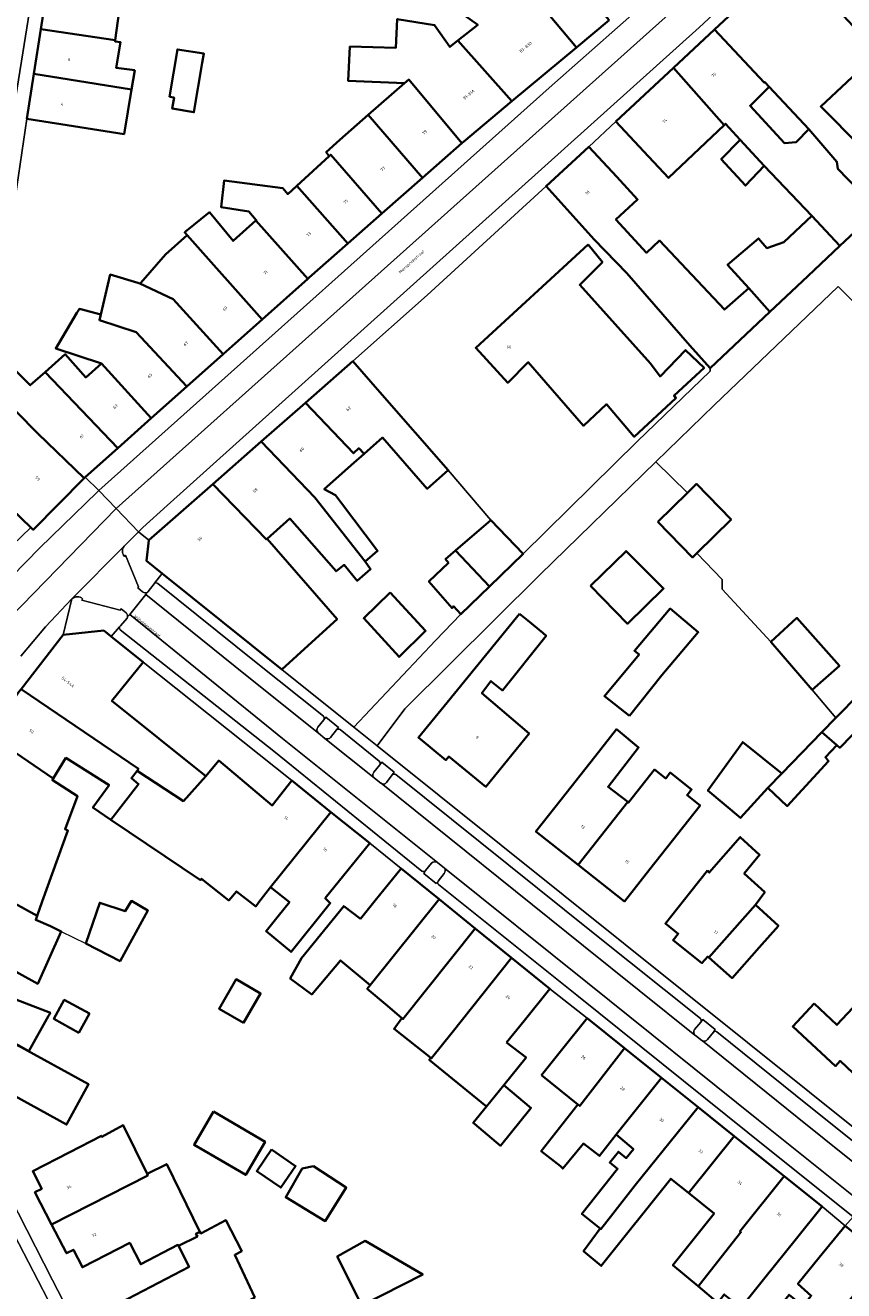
# Model space of a CAD drawing. Header units: metres. Extents: x 197700 to 204338, y 317132 to 325229.
# Tile 849 of 1056: x 202798 to 202898, y 319958 to 320112. Entities that reach past the tile are written whole.
import ezdxf
from ezdxf.enums import TextEntityAlignment as Align

# ---------------------------------------------------------------- set-up
doc = ezdxf.new("R2010")
doc.units = ezdxf.units.M
for name, color, linetype, lineweight in [('B-WE-GR-BEPLANTING_CULTUUR_HEESTERS-GV', 90, 'Continuous', 18), ('B-WE-IE-TERREINAFSCHEIDING_KUNSTMATIG_HEKWERK-G', 20, 'IE-TERREINAFSCHEIDING-KUNSTMATIG', 18), ('B-WE-IE-TERREINAFSCHEIDING_KUNSTMATIG_MUUR-G', 90, 'IE-TERREINAFSCHEIDING-KUNSTMATIG-DICHT', 18), ('B-WE-OG-BEBOUWING-GV', 7, 'Continuous', 35), ('B-WE-OG-BEBOUWING-T18', 10, 'Continuous', 18), ('B-WE-OG-TERREIN_ERF-GV', 7, 'Continuous', 18), ('B-WE-OG-TOPOGRAFIE-T18', 10, 'Continuous', 18), ('B-WE-VH-VERHARDING_ASFALT-GV', 252, 'Continuous', 18), ('B-WE-VH-VERHARDING_GESLOTEN-GV', 252, 'Continuous', 18), ('B-WE-VH-VERHARDING_OPEN-GV', 252, 'Continuous', 18), ('B-WE-VH-VERHARDING_STRAATBAKSTEEN-GV', 252, 'Continuous', 18), ('B-WE-VH-VERHARDING_TEGEL-GV', 252, 'Continuous', 18)]:
    doc.layers.add(name, color=color, linetype=linetype, lineweight=lineweight)
doc.styles.add('NLCS-ISO-M200-T18', font='NLCS-ISO.ttf', dxfattribs={"height": 0.36})
doc.linetypes.add('IE-TERREINAFSCHEIDING-KUNSTMATIG', pattern='A,4,[82,NLCS.SHX,S=0.75,R=90,X=0,Y=0],4,-2', length=10)
doc.linetypes.add('IE-TERREINAFSCHEIDING-KUNSTMATIG-DICHT', pattern='A,8,-1,[82,NLCS.SHX,S=0.75,R=90,X=0,Y=0],-1', length=10)

msp = doc.modelspace()

# ---------------------------------------------------------------- linework, layer by layer
at = {"layer": 'B-WE-GR-BEPLANTING_CULTUUR_HEESTERS-GV'}
for points in [[(202835.696, 320025.412), (202836.418, 320026.324), (202836.661, 320026.628), (202835.121, 320027.886), (202834.868, 320027.569), (202834.144, 320026.666)], [(202834.217, 320025.936), (202835.023, 320025.297)], [(202841.698, 320022.064), (202840.989, 320021.164)], [(202842.541, 320019.912), (202843.232, 320020.828), (202843.455, 320021.164), (202841.937, 320022.398), (202841.698, 320022.064)], [(202841.007, 320020.488), (202841.059, 320020.446), (202841.833, 320019.845), (202841.878, 320019.809)], [(202848.029, 320010.054), (202847.283, 320009.161), (202847.06, 320008.813), (202848.582, 320007.581), (202848.809, 320007.84), (202848.833, 320007.868), (202849.567, 320008.819)], [(202849.578, 320009.45), (202848.723, 320010.132)], [(202881.675, 319988.543), (202882.415, 319989.456), (202882.617, 319989.788), (202881.113, 319991.003), (202880.853, 319990.682), (202880.103, 319989.768)], [(202880.137, 319989.104), (202880.193, 319989.059), (202880.98, 319988.452), (202881.042, 319988.402)]]:
    msp.add_lwpolyline(points, dxfattribs=at)
for points in [[(202834.144, 320026.666, 0.4074444), (202834.217, 320025.936)], [(202835.023, 320025.297, 0.3936897), (202835.696, 320025.412)], [(202840.989, 320021.164, 0.4173522), (202841.007, 320020.488)], [(202841.878, 320019.809, 0.4094178), (202842.541, 320019.912)], [(202848.723, 320010.132, 0.3915243), (202848.029, 320010.054)], [(202849.567, 320008.819, 0.3660094), (202849.578, 320009.45)], [(202880.103, 319989.768, 0.3647448), (202880.137, 319989.104)], [(202881.042, 319988.402, 0.3985679), (202881.675, 319988.543)]]:
    msp.add_lwpolyline(points, format="xyb", dxfattribs=at)
at = {"layer": 'B-WE-IE-TERREINAFSCHEIDING_KUNSTMATIG_HEKWERK-G'}
for points in [[(202879.219, 320055.267), (202875.376, 320059.032)], [(202889.398, 320037.091), (202883.471, 320043.505), (202883.455, 320044.664), (202880.378, 320047.903)]]:
    msp.add_lwpolyline(points, dxfattribs=at)
at = {"layer": 'B-WE-IE-TERREINAFSCHEIDING_KUNSTMATIG_MUUR-G'}
for points in [[(202894.417, 320031.23), (202897.314, 320027.795)], [(202802.86, 320001.736), (202805.865, 320000.272)]]:
    msp.add_lwpolyline(points, dxfattribs=at)
at = {"layer": 'B-WE-OG-BEBOUWING-GV'}
for points in [[(202889.199, 320104.77), (202894.02, 320099.61), (202897.444, 320095.639), (202897.574, 320094.765), (202902.403, 320089.766), (202905.244, 320092.561), (202895.472, 320102.389), (202902.461, 320108.949), (202895.166, 320116.759), (202891.753, 320120.413), (202882.506, 320111.778), (202888.569, 320105.299), (202888.641, 320105.367)], [(202801.487, 320118.91), (202800.369, 320111.815), (202809.438, 320110.485), (202810.418, 320117.58)], [(202869.663, 320112.911), (202863.764, 320119.782), (202863.481, 320119.547), (202861.243, 320119.822), (202858.804, 320117.8), (202857.632, 320116.814), (202858.303, 320116.017), (202859.503, 320116.965), (202865.678, 320109.583)], [(202857.815, 320103.014), (202865.678, 320109.583), (202859.503, 320116.965), (202858.303, 320116.017), (202857.341, 320115.257), (202852.271, 320118.449), (202850.328, 320114.718), (202853.658, 320112.344), (202851.223, 320110.419)], [(202844.729, 320105.242), (202845.238, 320105.668), (202851.694, 320097.89), (202851.901, 320098.073), (202857.815, 320103.014), (202851.223, 320110.419), (202850.252, 320109.651), (202848.391, 320112.306), (202843.842, 320113.043), (202843.648, 320109.529), (202838.054, 320109.692), (202837.839, 320105.534)], [(202811.83, 320106.795), (202809.568, 320107.096), (202810.071, 320110.237), (202809.416, 320110.329), (202809.438, 320110.485), (202800.369, 320111.815), (202799.511, 320106.374), (202811.438, 320104.45)], [(202900.86, 320088.247), (202901.51, 320088.887), (202902.403, 320089.766), (202897.574, 320094.765), (202897.444, 320095.639), (202894.02, 320099.61), (202892.469, 320098.026), (202891.043, 320097.923), (202886.858, 320102.479), (202889.199, 320104.77), (202888.641, 320105.367), (202888.569, 320105.299), (202882.506, 320111.778), (202877.524, 320107.112), (202883.692, 320100.098), (202883.882, 320100.278), (202885.651, 320098.314), (202888.56, 320095.139), (202894.392, 320089.052), (202897.813, 320085.378)], [(202816.043, 320103.575), (202816.626, 320103.476), (202816.4, 320102.136), (202819.043, 320101.69), (202820.056, 320107.697), (202820.249, 320108.841), (202817.016, 320109.348)], [(202877.524, 320107.112), (202870.498, 320100.534), (202873.915, 320096.884), (202876.921, 320093.673), (202883.692, 320100.098)], [(202799.511, 320106.374), (202798.647, 320100.896), (202803.586, 320100.117), (202810.53, 320099.022), (202811.438, 320104.45)], [(202851.694, 320097.89), (202845.238, 320105.668), (202844.729, 320105.242), (202840.307, 320101.347), (202846.926, 320093.694)], [(202835.535, 320096.337), (202835.717, 320096.504), (202841.974, 320089.336), (202846.926, 320093.694), (202840.307, 320101.347), (202836.848, 320098.3), (202835.18, 320096.831)], [(202871.824, 320082.055), (202879.509, 320073.212), (202881.977, 320070.47), (202889.271, 320077.336), (202886.693, 320080.201), (202883.743, 320077.612), (202875.834, 320086.015), (202874.229, 320084.539), (202870.501, 320088.594), (202873.145, 320091.025), (202870.596, 320093.797), (202867.212, 320097.478), (202861.993, 320092.68), (202867.857, 320086.163)], [(202888.56, 320095.139), (202885.651, 320098.314), (202883.355, 320095.964), (202886.322, 320092.734)], [(202831.586, 320092.715), (202837.812, 320085.673), (202841.974, 320089.336), (202835.717, 320096.504), (202835.535, 320096.337)], [(202831.586, 320092.715), (202830.483, 320091.703), (202829.881, 320092.425), (202822.709, 320093.354), (202822.348, 320090.115), (202825.73, 320089.578), (202826.641, 320088.533), (202826.572, 320088.471), (202832.917, 320081.362), (202833.083, 320081.51), (202837.812, 320085.673)], [(202832.917, 320081.362), (202826.572, 320088.471), (202823.815, 320085.991), (202820.931, 320089.489), (202817.988, 320087.073), (202817.922, 320086.998), (202818.207, 320086.678), (202827.345, 320076.392)], [(202894.392, 320089.052), (202890.988, 320085.834), (202888.923, 320085.11), (202887.891, 320086.291), (202884.115, 320083.066), (202886.693, 320080.201), (202889.271, 320077.336), (202893.887, 320081.682), (202897.813, 320085.378)], [(202822.597, 320072.156), (202827.345, 320076.392), (202818.207, 320086.678), (202815.581, 320084.345), (202812.544, 320080.882), (202812.444, 320080.794), (202816.512, 320078.89)], [(202867.116, 320085.534), (202853.404, 320072.928), (202857.31, 320068.68), (202859.8, 320071.172), (202866.565, 320063.432), (202869.332, 320066.06), (202872.729, 320062.1), (202877.814, 320066.803), (202877.588, 320067.107), (202881.247, 320070.486), (202878.985, 320072.669), (202875.885, 320069.457), (202874.734, 320071.043), (202866.098, 320080.611), (202868.864, 320083.402)], [(202822.597, 320072.156), (202816.512, 320078.89), (202812.444, 320080.794), (202812.21, 320080.863), (202808.826, 320081.869), (202807.687, 320077.026), (202807.518, 320076.308), (202812.011, 320074.84), (202818.178, 320068.213)], [(202813.843, 320064.346), (202818.178, 320068.213), (202812.011, 320074.84), (202807.518, 320076.308), (202807.687, 320077.026), (202805.07, 320077.689), (202804.779, 320077.203), (202802.188, 320072.865), (202807.765, 320071.043)], [(202813.843, 320064.346), (202807.765, 320071.043), (202805.853, 320069.333), (202803.343, 320072.159), (202800.897, 320069.988), (202809.743, 320060.688)], [(202839.791, 320060.001), (202842.032, 320061.989), (202847.485, 320055.746), (202850.063, 320058.016), (202841.716, 320067.541), (202838.421, 320071.301), (202832.654, 320066.249), (202838.51, 320060.083), (202839.148, 320060.68)], [(202805.67, 320057.055), (202805.785, 320057.157), (202809.743, 320060.688), (202800.897, 320069.988), (202799.071, 320068.366), (202797.343, 320070.092), (202794.75, 320067.758), (202800.011, 320062.483)], [(202792.134, 320063.273), (202793.693, 320061.74), (202790.926, 320058.926), (202799.142, 320051.032), (202799.447, 320050.739), (202805.67, 320057.055), (202800.011, 320062.483), (202794.75, 320067.758), (202793.725, 320068.836), (202793.069, 320066.543)], [(202827.233, 320061.499), (202833.786, 320054.675), (202839.927, 320046.886), (202841.429, 320048.157), (202837.024, 320053.987), (202836.285, 320054.965), (202834.931, 320055.69), (202838.544, 320058.895), (202839.791, 320060.001), (202839.148, 320060.68), (202838.51, 320060.083), (202832.654, 320066.249)], [(202821.327, 320056.324), (202827.897, 320049.572), (202827.99, 320049.656), (202830.715, 320052.106), (202836.381, 320045.68), (202837.365, 320046.459), (202838.95, 320044.531), (202840.592, 320045.95), (202839.927, 320046.886), (202833.786, 320054.675), (202827.233, 320061.499)], [(202821.327, 320056.324), (202813.522, 320049.486), (202813.237, 320046.962), (202815.165, 320045.415), (202829.777, 320033.69), (202833.431, 320037.031), (202836.503, 320039.84), (202827.99, 320049.656), (202827.897, 320049.572)], [(202875.592, 320051.698), (202879.843, 320047.377), (202880.378, 320047.903), (202884.537, 320051.996), (202880.31, 320056.341), (202879.219, 320055.267)], [(202855.247, 320051.935), (202850.937, 320048.216), (202855.08, 320043.835), (202859.174, 320047.806)], [(202850.937, 320048.216), (202849.731, 320047.175), (202850.077, 320046.708), (202847.699, 320044.446), (202850.527, 320041.186), (202850.71, 320041.409), (202851.58, 320040.44), (202855.08, 320043.835)], [(202867.399, 320043.89), (202871.927, 320039.278), (202876.322, 320043.593), (202871.74, 320048.152)], [(202842.988, 320043.102), (202839.751, 320039.939), (202844.062, 320035.241), (202847.299, 320038.404)], [(202858.761, 320040.498), (202849.564, 320029.24), (202846.412, 320025.381), (202849.751, 320022.654), (202850.109, 320023.07), (202854.656, 320019.395), (202857.8, 320023.283), (202859.901, 320025.881), (202854.153, 320030.816), (202855.25, 320032.286), (202856.658, 320031.15), (202861.985, 320037.807), (202861.568, 320038.179), (202859.76, 320039.687)], [(202872.161, 320028.028), (202876.107, 320033.019), (202880.537, 320038.241), (202877.128, 320041.133), (202872.764, 320035.99), (202873.323, 320035.532), (202869.106, 320030.443)], [(202889.398, 320037.091), (202894.417, 320031.23), (202897.758, 320034.146), (202892.572, 320039.983)], [(202803.087, 320037.912), (202797.953, 320031.316), (202812.276, 320021.586), (202812.117, 320021.351), (202817.749, 320017.652), (202820.48, 320020.677), (202809.033, 320029.867), (202812.837, 320034.572), (202808.947, 320037.716), (202808.044, 320038.446)], [(202794.116, 320025.705), (202801.861, 320020.405), (202803.438, 320022.918), (202808.688, 320019.597), (202806.719, 320016.845), (202808.902, 320015.375), (202812.292, 320019.713), (202811.416, 320020.454), (202812.117, 320021.351), (202812.276, 320021.586), (202797.953, 320031.316), (202797.681, 320030.966)], [(202897.449, 320024.453), (202897.797, 320024.145), (202902.223, 320028.684), (202900.221, 320030.726), (202897.314, 320027.795), (202895.63, 320026.066)], [(202867.936, 320023.057), (202863.833, 320017.852), (202860.737, 320013.925), (202865.886, 320009.865), (202871.948, 320017.546), (202869.551, 320019.399), (202873.258, 320024.17), (202870.77, 320026.269), (202870.584, 320026.416)], [(202801.861, 320020.405), (202794.116, 320025.705), (202793.798, 320025.236), (202788.381, 320010.986), (202796.271, 320007.929), (202795.634, 320005.999), (202799.93, 320003.641), (202800.547, 320005.403), (202803.679, 320014.04), (202803.32, 320014.204), (202804.824, 320018.243), (202801.752, 320020.231)], [(202890.717, 320021.024), (202885.97, 320024.842), (202881.713, 320018.934), (202885.683, 320015.597), (202889.024, 320019.273)], [(202889.024, 320019.273), (202891.389, 320017.04), (202896.432, 320022.525), (202896.042, 320022.989), (202897.449, 320024.453), (202895.63, 320026.066), (202890.717, 320021.024)], [(202835.749, 320016.306), (202830.99, 320020.151), (202828.597, 320017.114), (202822.072, 320022.578), (202820.48, 320020.677), (202817.749, 320017.652), (202812.117, 320021.351), (202811.416, 320020.454), (202812.292, 320019.713), (202808.902, 320015.375), (202819.841, 320008.006), (202819.971, 320008.177), (202823.288, 320005.529), (202824.249, 320006.632), (202826.572, 320004.783), (202826.953, 320005.313), (202828.388, 320007.156)], [(202865.886, 320009.865), (202871.536, 320005.411), (202874.632, 320009.337), (202880.762, 320017.111), (202879.171, 320018.365), (202879.729, 320019.072), (202877.131, 320021.12), (202876.574, 320020.413), (202875.218, 320021.482), (202872.052, 320017.466), (202871.948, 320017.546)], [(202837.329, 320008.601), (202840.472, 320012.49), (202835.749, 320016.306), (202828.388, 320007.156), (202830.679, 320005.313), (202829.312, 320003.618), (202827.839, 320001.792), (202830.896, 319999.24), (202835.664, 320005.202), (202835.055, 320005.788)], [(202881.68, 320009.163), (202879.651, 320006.627), (202876.527, 320002.723), (202878.097, 320001.467), (202877.472, 320000.686), (202880.987, 319997.874), (202881.706, 319998.675), (202881.835, 319998.561), (202887.511, 320004.967), (202888.655, 320006.527), (202886.153, 320008.808), (202888.028, 320011.07), (202885.668, 320013.241), (202881.88, 320008.918)], [(202801.559, 320002.37), (202799.755, 320003.14), (202799.93, 320003.641), (202795.634, 320005.999), (202796.271, 320007.929), (202788.381, 320010.986), (202785.616, 320003.713), (202794.022, 320001.114), (202793.369, 319999.142), (202794.413, 319998.608), (202794.88, 319999.837), (202796.355, 319999.098), (202795.833, 319997.664), (202799.999, 319995.353), (202802.86, 320001.736)], [(202839.362, 320003.284), (202837.313, 320004.836), (202832.168, 319998.484), (202830.786, 319996.007), (202833.402, 319994.05), (202836.904, 319998.196), (202840.538, 319995.189), (202848.933, 320005.663), (202844.302, 320009.403), (202841.161, 320005.513)], [(202805.865, 320000.272), (202810.043, 319998.115), (202813.43, 320004.277), (202811.406, 320005.472), (202810.64, 320004.198), (202807.559, 320005.247)], [(202840.538, 319995.189), (202840.184, 319994.747), (202842.649, 319992.645), (202844.39, 319991.159), (202844.519, 319991.049), (202853.348, 320002.096), (202848.933, 320005.663)], [(202881.835, 319998.561), (202884.665, 319996.053), (202887.981, 319999.795), (202890.317, 320002.431), (202887.511, 320004.967)], [(202801.532, 319991.812), (202793.066, 319995.062), (202794.413, 319998.608), (202793.369, 319999.142), (202794.022, 320001.114), (202785.616, 320003.713), (202782.758, 319996.192), (202798.922, 319987.147), (202801.321, 319991.436)], [(202844.39, 319991.159), (202843.453, 319989.852), (202847.934, 319986.326), (202848.015, 319986.262), (202850.535, 319989.407), (202857.784, 319998.513), (202853.348, 320002.096), (202844.519, 319991.049)], [(202857.176, 319988.209), (202859.311, 319990.853), (202862.452, 319994.743), (202857.784, 319998.513), (202850.535, 319989.407), (202848.015, 319986.262), (202847.934, 319986.326), (202847.74, 319986.086), (202854.738, 319980.383), (202856.826, 319982.975), (202859.541, 319986.345)], [(202825.083, 319990.577), (202827.166, 319994.183), (202824.186, 319995.905), (202822.103, 319992.298)], [(202805.012, 319989.387), (202806.289, 319991.709), (202803.235, 319993.39), (202801.958, 319991.068)], [(202894.659, 319992.938), (202892.067, 319990.159), (202897.259, 319985.318), (202897.845, 319985.937), (202904.119, 319980.025), (202906.064, 319982.059), (202907.171, 319982.251), (202908.34, 319983.48), (202908.425, 319984.527), (202908.713, 319984.828), (202900.051, 319993.109), (202897.457, 319990.328)], [(202861.421, 319984.208), (202865.875, 319980.63), (202866.097, 319980.451), (202871.538, 319987.506), (202866.995, 319991.151), (202863.865, 319987.252)], [(202797.423, 319987.886), (202794.741, 319982.98), (202803.514, 319978.184), (202806.196, 319983.09)], [(202871.538, 319987.506), (202866.097, 319980.451), (202865.875, 319980.63), (202861.393, 319974.927), (202863.727, 319973.092), (202863.814, 319973.024), (202864.017, 319972.812), (202866.541, 319975.853), (202868.501, 319974.352), (202870.516, 319976.964), (202876.043, 319983.89)], [(202860.132, 319980.159), (202860.148, 319980.179), (202856.826, 319982.975), (202854.738, 319980.383), (202853.097, 319978.37), (202853.243, 319978.248), (202856.435, 319975.59)], [(202876.043, 319983.89), (202870.516, 319976.964), (202872.625, 319975.171), (202871.769, 319974.094), (202870.817, 319974.87), (202869.743, 319973.553), (202870.713, 319972.763), (202866.35, 319967.269), (202868.574, 319965.497), (202868.675, 319965.417), (202870.117, 319967.289), (202872.833, 319970.788), (202880.529, 319980.29)], [(202880.529, 319980.29), (202872.833, 319970.788), (202870.117, 319967.289), (202868.675, 319965.417), (202868.574, 319965.497), (202866.551, 319962.717), (202868.705, 319960.936), (202877.184, 319971.569), (202879.361, 319969.833), (202879.481, 319969.988), (202884.918, 319976.767)], [(202821.424, 319979.754), (202819.061, 319975.7), (202825.361, 319972.027), (202827.724, 319976.081)], [(202801.671, 319966.003), (202813.417, 319971.967), (202813.317, 319972.172), (202810.425, 319978.095), (202807.825, 319976.673), (202807.764, 319976.813), (202803.828, 319974.775), (202799.388, 319972.476), (202800.487, 319970.354), (202799.641, 319969.915)], [(202880.518, 319958.454), (202880.634, 319958.602), (202885.74, 319965.031), (202885.623, 319965.124), (202891.001, 319971.885), (202884.918, 319976.767), (202879.481, 319969.988), (202879.361, 319969.833), (202882.478, 319967.348), (202877.455, 319961.013)], [(202828.5, 319975.139), (202826.692, 319972.497), (202829.636, 319970.482), (202831.445, 319973.123)], [(202801.671, 319966.003), (202803.502, 319962.474), (202804.341, 319962.91), (202805.45, 319960.767), (202811.205, 319963.747), (202812.552, 319961.145), (202817.081, 319963.489), (202817.139, 319963.376), (202819.458, 319964.514), (202819.29, 319964.854), (202819.765, 319965.106), (202815.734, 319973.365), (202813.317, 319972.172), (202813.417, 319971.967)], [(202833.613, 319973.097), (202832.245, 319972.827), (202830.244, 319969.301), (202835.055, 319966.405), (202837.617, 319970.485)], [(202888.66, 319959.472), (202892.507, 319964.266), (202895.636, 319968.165), (202891.001, 319971.885), (202885.623, 319965.124), (202885.74, 319965.031), (202880.634, 319958.602), (202880.518, 319958.454), (202882.934, 319956.436), (202883.721, 319957.448), (202885.714, 319955.801)], [(202826.485, 319957.09), (202824.021, 319962.275), (202824.863, 319962.733), (202822.935, 319966.501), (202819.866, 319964.9), (202819.765, 319965.106), (202819.29, 319964.854), (202819.458, 319964.514), (202817.139, 319963.376), (202818.455, 319960.834), (202808.176, 319955.461), (202808.451, 319954.979), (202809.059, 319955.326), (202811.75, 319950.075), (202811.133, 319949.744), (202811.393, 319949.258), (202815.831, 319951.561)], [(202895.301, 319961.95), (202892.7, 319958.754), (202894.319, 319957.297), (202893.304, 319956.05), (202891.625, 319957.417), (202887.826, 319952.747), (202892.578, 319948.872), (202903.235, 319961.94), (202898.457, 319965.828)], [(202836.505, 319962.09), (202839.525, 319956.12), (202846.94, 319959.871), (202839.912, 319963.976)]]:
    msp.add_lwpolyline(points, close=True, dxfattribs=at)
at = {"layer": 'B-WE-OG-TERREIN_ERF-GV'}
for points in [[(202895.166, 320116.759), (202902.461, 320108.949), (202895.472, 320102.389), (202905.244, 320092.561), (202905.485, 320092.803), (202905.675, 320092.523), (202909.676, 320096.455), (202909.905, 320096.222), (202922.502, 320108.448), (202926.054, 320111.967), (202932.67, 320119.119)], [(202810.418, 320117.58), (202809.438, 320110.485), (202809.416, 320110.329), (202810.071, 320110.237), (202809.568, 320107.096), (202811.83, 320106.795), (202811.438, 320104.45), (202810.53, 320099.022), (202803.586, 320100.117), (202798.647, 320100.896), (202797.039, 320089.834)], [(202797.343, 320070.092), (202799.071, 320068.366), (202800.897, 320069.988), (202803.343, 320072.159), (202805.853, 320069.333), (202807.765, 320071.043), (202802.188, 320072.865), (202804.779, 320077.203), (202805.07, 320077.689), (202807.687, 320077.026), (202808.826, 320081.869), (202812.21, 320080.863), (202812.444, 320080.794), (202812.544, 320080.882), (202815.581, 320084.345), (202818.207, 320086.678), (202817.922, 320086.998), (202817.988, 320087.073), (202820.931, 320089.489), (202823.815, 320085.991), (202826.572, 320088.471), (202826.641, 320088.533), (202825.73, 320089.578), (202822.348, 320090.115), (202822.709, 320093.354), (202829.881, 320092.425), (202830.483, 320091.703), (202831.586, 320092.715), (202835.535, 320096.337), (202835.18, 320096.831), (202836.848, 320098.3), (202840.307, 320101.347), (202844.729, 320105.242), (202837.839, 320105.534), (202838.054, 320109.692), (202843.648, 320109.529), (202843.842, 320113.043)], [(202848.391, 320112.306), (202850.252, 320109.651), (202851.223, 320110.419), (202853.658, 320112.344)], [(202901.395, 320076.64), (202897.595, 320080.434), (202882.482, 320065.951), (202875.376, 320059.032), (202879.219, 320055.267), (202880.31, 320056.341), (202884.537, 320051.996), (202880.378, 320047.903), (202883.455, 320044.664), (202883.471, 320043.505), (202889.398, 320037.091), (202892.572, 320039.983), (202897.758, 320034.146), (202894.417, 320031.23), (202897.314, 320027.795), (202900.221, 320030.726)], [(202902.223, 320028.684), (202897.797, 320024.145), (202897.449, 320024.453), (202896.042, 320022.989), (202896.432, 320022.525), (202891.389, 320017.04), (202889.024, 320019.273), (202885.683, 320015.597), (202881.713, 320018.934), (202885.97, 320024.842), (202890.717, 320021.024), (202895.63, 320026.066), (202897.314, 320027.795), (202894.417, 320031.23), (202889.398, 320037.091), (202883.471, 320043.505), (202883.455, 320044.664), (202880.378, 320047.903), (202879.843, 320047.377), (202875.592, 320051.698), (202879.219, 320055.267), (202875.376, 320059.032), (202861.246, 320045.273), (202844.753, 320028.917), (202841.398, 320024.373), (202901.657, 319976.064)], [(202882.934, 319956.436), (202880.518, 319958.454), (202877.455, 319961.013), (202882.478, 319967.348), (202879.361, 319969.833), (202877.184, 319971.569), (202868.705, 319960.936), (202866.551, 319962.717), (202868.574, 319965.497), (202866.35, 319967.269), (202870.713, 319972.763), (202869.743, 319973.553), (202870.817, 319974.87), (202871.769, 319974.094), (202872.625, 319975.171), (202870.516, 319976.964), (202868.501, 319974.352), (202866.541, 319975.853), (202864.017, 319972.812), (202863.814, 319973.024), (202863.727, 319973.092), (202861.393, 319974.927), (202865.875, 319980.63), (202861.421, 319984.208), (202863.865, 319987.252), (202866.995, 319991.151), (202862.452, 319994.743), (202859.311, 319990.853), (202857.176, 319988.209), (202859.541, 319986.345), (202856.826, 319982.975), (202860.148, 319980.179), (202860.132, 319980.159), (202856.435, 319975.59), (202853.243, 319978.248), (202853.097, 319978.37), (202854.738, 319980.383), (202847.74, 319986.086), (202847.934, 319986.326), (202843.453, 319989.852), (202844.39, 319991.159), (202842.649, 319992.645), (202840.184, 319994.747), (202840.538, 319995.189), (202836.904, 319998.196), (202833.402, 319994.05), (202830.786, 319996.007), (202832.168, 319998.484), (202837.313, 320004.836), (202839.362, 320003.284), (202841.161, 320005.513), (202844.302, 320009.403), (202840.472, 320012.49), (202837.329, 320008.601), (202835.055, 320005.788), (202835.664, 320005.202), (202830.896, 319999.24), (202827.839, 320001.792), (202829.312, 320003.618), (202830.679, 320005.313), (202828.388, 320007.156), (202826.953, 320005.313), (202826.572, 320004.783), (202824.249, 320006.632), (202823.288, 320005.529), (202819.971, 320008.177), (202819.841, 320008.006), (202808.902, 320015.375), (202806.719, 320016.845), (202808.688, 320019.597), (202803.438, 320022.918), (202801.861, 320020.405), (202801.752, 320020.231), (202804.824, 320018.243), (202803.32, 320014.204), (202803.679, 320014.04), (202800.547, 320005.403), (202799.93, 320003.641), (202799.755, 320003.14), (202801.559, 320002.37), (202802.86, 320001.736), (202799.999, 319995.353), (202795.833, 319997.664)], [(202793.066, 319995.062), (202801.532, 319991.812), (202801.321, 319991.436), (202798.922, 319987.147), (202782.758, 319996.192)], [(202904.119, 319980.025), (202897.845, 319985.937), (202897.259, 319985.318), (202892.067, 319990.159), (202894.659, 319992.938), (202897.457, 319990.328), (202900.051, 319993.109)], [(202808.176, 319955.461), (202818.455, 319960.834), (202817.139, 319963.376), (202817.081, 319963.489), (202812.552, 319961.145), (202811.205, 319963.747), (202805.45, 319960.767), (202804.341, 319962.91), (202803.502, 319962.474), (202801.671, 319966.003), (202799.641, 319969.915), (202800.487, 319970.354), (202799.388, 319972.476), (202803.828, 319974.775), (202807.764, 319976.813), (202807.825, 319976.673), (202810.425, 319978.095), (202813.317, 319972.172), (202815.734, 319973.365), (202819.765, 319965.106), (202819.866, 319964.9), (202822.935, 319966.501), (202824.863, 319962.733), (202824.021, 319962.275), (202826.485, 319957.09)], [(202794.422, 319973.541), (202801.804, 319959.205), (202835.045, 319894.737), (202838.81, 319887.436), (202844.035, 319890.467), (202841.481, 319895.315)], [(202894.319, 319957.297), (202892.7, 319958.754), (202895.301, 319961.95), (202898.457, 319965.828), (202895.636, 319968.165), (202892.507, 319964.266), (202888.66, 319959.472), (202885.714, 319955.801)]]:
    msp.add_lwpolyline(points, dxfattribs=at)
for points in [[(202816.626, 320103.476), (202816.043, 320103.575), (202817.016, 320109.348), (202820.249, 320108.841), (202820.056, 320107.697), (202819.043, 320101.69), (202816.4, 320102.136)], [(202889.199, 320104.77), (202886.858, 320102.479), (202891.043, 320097.923), (202892.469, 320098.026), (202894.02, 320099.61)], [(202884.115, 320083.066), (202887.891, 320086.291), (202888.923, 320085.11), (202890.988, 320085.834), (202894.392, 320089.052), (202888.56, 320095.139), (202886.322, 320092.734), (202883.355, 320095.964), (202885.651, 320098.314), (202883.882, 320100.278), (202883.692, 320100.098), (202876.921, 320093.673), (202873.915, 320096.884), (202870.498, 320100.534), (202867.212, 320097.478), (202870.596, 320093.797), (202873.145, 320091.025), (202870.501, 320088.594), (202874.229, 320084.539), (202875.834, 320086.015), (202883.743, 320077.612), (202886.693, 320080.201)], [(202850.937, 320048.216), (202855.247, 320051.935), (202850.063, 320058.016), (202847.485, 320055.746), (202842.032, 320061.989), (202839.791, 320060.001), (202838.544, 320058.895), (202834.931, 320055.69), (202836.285, 320054.965), (202837.024, 320053.987), (202841.429, 320048.157), (202839.927, 320046.886), (202840.592, 320045.95), (202838.95, 320044.531), (202837.365, 320046.459), (202836.381, 320045.68), (202830.715, 320052.106), (202827.99, 320049.656), (202836.503, 320039.84), (202833.431, 320037.031), (202829.777, 320033.69), (202838.531, 320026.672), (202848.517, 320037.237), (202851.58, 320040.44), (202850.71, 320041.409), (202850.527, 320041.186), (202847.699, 320044.446), (202850.077, 320046.708), (202849.731, 320047.175)], [(202871.927, 320039.278), (202867.399, 320043.89), (202871.74, 320048.152), (202876.322, 320043.593)], [(202842.988, 320043.102), (202847.299, 320038.404), (202844.062, 320035.241), (202839.751, 320039.939)], [(202849.564, 320029.24), (202858.761, 320040.498), (202859.76, 320039.687), (202861.568, 320038.179), (202861.985, 320037.807), (202856.658, 320031.15), (202855.25, 320032.286), (202854.153, 320030.816), (202859.901, 320025.881), (202857.8, 320023.283), (202854.656, 320019.395), (202850.109, 320023.07), (202849.751, 320022.654), (202846.412, 320025.381)], [(202876.107, 320033.019), (202872.161, 320028.028), (202869.106, 320030.443), (202873.323, 320035.532), (202872.764, 320035.99), (202877.128, 320041.133), (202880.537, 320038.241)], [(202812.837, 320034.572), (202809.033, 320029.867), (202820.48, 320020.677), (202822.072, 320022.578), (202828.597, 320017.114), (202830.99, 320020.151)], [(202863.833, 320017.852), (202867.936, 320023.057), (202870.584, 320026.416), (202870.77, 320026.269), (202873.258, 320024.17), (202869.551, 320019.399), (202871.948, 320017.546), (202872.052, 320017.466), (202875.218, 320021.482), (202876.574, 320020.413), (202877.131, 320021.12), (202879.729, 320019.072), (202879.171, 320018.365), (202880.762, 320017.111), (202874.632, 320009.337), (202871.536, 320005.411), (202865.886, 320009.865), (202860.737, 320013.925)], [(202887.981, 319999.795), (202884.665, 319996.053), (202881.835, 319998.561), (202881.706, 319998.675), (202880.987, 319997.874), (202877.472, 320000.686), (202878.097, 320001.467), (202876.527, 320002.723), (202879.651, 320006.627), (202881.68, 320009.163), (202881.88, 320008.918), (202885.668, 320013.241), (202888.028, 320011.07), (202886.153, 320008.808), (202888.655, 320006.527), (202887.511, 320004.967), (202890.317, 320002.431)], [(202807.559, 320005.247), (202810.64, 320004.198), (202811.406, 320005.472), (202813.43, 320004.277), (202810.043, 319998.115), (202805.865, 320000.272)], [(202827.166, 319994.183), (202825.083, 319990.577), (202822.103, 319992.298), (202824.186, 319995.905)], [(202805.012, 319989.387), (202801.958, 319991.068), (202803.235, 319993.39), (202806.289, 319991.709)], [(202797.423, 319987.886), (202806.196, 319983.09), (202803.514, 319978.184), (202794.741, 319982.98)], [(202819.061, 319975.7), (202821.424, 319979.754), (202827.724, 319976.081), (202825.361, 319972.027)], [(202826.692, 319972.497), (202828.5, 319975.139), (202831.445, 319973.123), (202829.636, 319970.482)], [(202833.613, 319973.097), (202837.617, 319970.485), (202835.055, 319966.405), (202830.244, 319969.301), (202832.245, 319972.827)], [(202836.505, 319962.09), (202839.912, 319963.976), (202846.94, 319959.871), (202839.525, 319956.12)]]:
    msp.add_lwpolyline(points, close=True, dxfattribs=at)
at = {"layer": 'B-WE-VH-VERHARDING_ASFALT-GV'}
for points in [[(202911.915, 320144.959), (202909.716, 320147.142), (202909.543, 320146.953), (202906.96, 320144.355), (202902.964, 320140.556), (202862.366, 320104.668), (202807.439, 320055.528), (202809.56, 320053.322)], [(202828.217, 319891.216), (202831.593, 319892.957), (202816.01, 319923.277), (202807.228, 319944.459), (202806.034, 319947.249), (202804.768, 319950.007), (202792.927, 319972.772), (202786.969, 319969.704), (202798.036, 319950.484)]]:
    msp.add_lwpolyline(points, close=True, dxfattribs=at)
for points in [[(202913.491, 320143.395), (202911.915, 320144.959), (202809.56, 320053.322)], [(202809.56, 320053.322), (202812.289, 320050.484), (202812.821, 320051.009), (202815.788, 320053.699), (202880.64, 320112.027), (202887.461, 320118.368)], [(202767.022, 320010.142), (202764.282, 320012.857), (202764.222, 320012.804), (202764.128, 320012.854), (202760.781, 320009.87), (202768.611, 320004.062), (202779.295, 320018.963), (202788.158, 320030.377), (202796.627, 320040.02), (202809.56, 320053.322), (202807.439, 320055.528), (202807.223, 320055.335), (202800.235, 320048.537), (202793.407, 320041.582)], [(202812.289, 320050.484), (202809.56, 320053.322), (202796.627, 320040.02), (202788.158, 320030.377), (202779.295, 320018.963), (202768.611, 320004.062), (202781.587, 319994.639)], [(202797.913, 320035.306), (202800.945, 320038.882), (202804.155, 320042.301), (202810.541, 320048.757), (202812.289, 320050.484)]]:
    msp.add_lwpolyline(points, dxfattribs=at)
at = {"layer": 'B-WE-VH-VERHARDING_GESLOTEN-GV'}
msp.add_lwpolyline([(202906.938, 320082.181), (202900.86, 320088.247), (202897.813, 320085.378), (202893.887, 320081.682), (202889.271, 320077.336), (202881.977, 320070.47), (202881.987, 320070.101), (202873.078, 320061.511), (202859.174, 320047.806), (202855.08, 320043.835), (202851.58, 320040.44), (202848.517, 320037.237), (202838.531, 320026.672), (202841.398, 320024.373), (202844.753, 320028.917), (202861.246, 320045.273), (202875.376, 320059.032), (202882.482, 320065.951), (202897.595, 320080.434), (202901.395, 320076.64)], close=True, dxfattribs=at)
at = {"layer": 'B-WE-VH-VERHARDING_OPEN-GV'}
for points in [[(202850.063, 320058.016), (202855.247, 320051.935), (202859.174, 320047.806), (202873.078, 320061.511), (202881.987, 320070.101), (202881.977, 320070.47), (202879.509, 320073.212), (202871.824, 320082.055), (202867.857, 320086.163), (202861.993, 320092.68), (202847.497, 320079.354), (202838.421, 320071.301), (202841.716, 320067.541)], [(202853.404, 320072.928), (202867.116, 320085.534), (202868.864, 320083.402), (202866.098, 320080.611), (202874.734, 320071.043), (202875.885, 320069.457), (202878.985, 320072.669), (202881.247, 320070.486), (202877.588, 320067.107), (202877.814, 320066.803), (202872.729, 320062.1), (202869.332, 320066.06), (202866.565, 320063.432), (202859.8, 320071.172), (202857.31, 320068.68)], [(202790.926, 320058.926), (202790.556, 320056.702), (202790.341, 320054.043), (202790.364, 320051.315), (202790.61, 320047.774), (202790.845, 320045.128), (202790.997, 320044.05), (202791.083, 320043.656), (202791.088, 320043.648), (202791.201, 320043.454), (202791.299, 320043.474), (202791.396, 320043.579), (202799.142, 320051.032)]]:
    msp.add_lwpolyline(points, close=True, dxfattribs=at)
at = {"layer": 'B-WE-VH-VERHARDING_STRAATBAKSTEEN-GV'}
for points in [[(202789.767, 320057.799), (202791.42, 320067.71), (202797.147, 320102.588), (202800.007, 320120.411), (202801.675, 320131.35)], [(202814.251, 320044.217), (202814.223, 320044.186), (202814.2, 320044.15), (202813.47, 320043.193)], [(202834.828, 320028.002), (202826.639, 320034.567), (202814.629, 320044.175)], [(202813.15, 320043.054), (202813.258, 320042.973), (202813.163, 320042.854)], [(202813.163, 320042.854), (202825.347, 320033.058), (202834.217, 320025.936)], [(202848.723, 320010.132), (202829.856, 320025.273), (202811.211, 320040.412), (202811.059, 320040.231), (202810.933, 320040.322)], [(202810.05, 320038.555), (202828.778, 320023.714), (202846.846, 320009.084)], [(202810.905, 320039.951), (202810.079, 320039.008)], [(202834.144, 320026.666), (202834.868, 320027.569)], [(202836.418, 320026.324), (202835.696, 320025.412)], [(202841.642, 320022.499), (202836.861, 320026.362)], [(202835.023, 320025.297), (202841.007, 320020.488)], [(202840.989, 320021.164), (202841.698, 320022.064)], [(202843.232, 320020.828), (202842.541, 320019.912)], [(202880.796, 319991.107), (202867.719, 320001.577), (202843.669, 320020.884)], [(202841.878, 320019.809), (202866.555, 319999.994), (202880.137, 319989.104)], [(202847.283, 320009.161), (202848.029, 320010.054)], [(202900.677, 319968.476), (202887.869, 319978.713), (202867.028, 319995.453), (202849.578, 320009.45)], [(202849.567, 320008.819), (202848.833, 320007.868), (202848.809, 320007.84)], [(202848.858, 320007.48), (202865.734, 319993.983), (202886.581, 319977.193), (202899.419, 319966.918), (202900.677, 319968.476)], [(202880.103, 319989.768), (202880.853, 319990.682)], [(202882.415, 319989.456), (202881.675, 319988.543)], [(202903.796, 319972.639), (202894.083, 319980.439), (202882.821, 319989.491)], [(202881.042, 319988.402), (202892.599, 319979.1), (202902.698, 319970.981), (202903.135, 319970.629)]]:
    msp.add_lwpolyline(points, dxfattribs=at)
for points in [[(202813.47, 320043.193, -0.1644592), (202813.15, 320043.054)], [(202814.629, 320044.175, 0.4605122), (202814.251, 320044.217)], [(202810.933, 320040.322, -0.1564606), (202810.905, 320039.951)], [(202809.974, 320038.888, 0.3416818), (202810.05, 320038.555)], [(202810.079, 320039.008, 0.1463167), (202809.974, 320038.888)], [(202834.868, 320027.569, 0.3779048), (202834.828, 320028.002)], [(202834.217, 320025.936, -0.4074444), (202834.144, 320026.666)], [(202836.861, 320026.362, 0.4164011), (202836.418, 320026.324)], [(202835.696, 320025.412, -0.3936897), (202835.023, 320025.297)], [(202841.698, 320022.064, 0.3826884), (202841.642, 320022.499)], [(202841.007, 320020.488, -0.4173522), (202840.989, 320021.164)], [(202843.669, 320020.884, 0.416965), (202843.232, 320020.828)], [(202842.541, 320019.912, -0.4094178), (202841.878, 320019.809)], [(202848.029, 320010.054, -0.3915243), (202848.723, 320010.132)], [(202849.578, 320009.45, -0.3660094), (202849.567, 320008.819)], [(202846.846, 320009.084, 0.3464825), (202847.283, 320009.161)], [(202848.809, 320007.84, 0.413785), (202848.858, 320007.48)], [(202880.853, 319990.682, 0.4175017), (202880.796, 319991.107)], [(202880.137, 319989.104, -0.3647448), (202880.103, 319989.768)], [(202882.821, 319989.491, 0.4223498), (202882.415, 319989.456)], [(202881.675, 319988.543, -0.3985679), (202881.042, 319988.402)]]:
    msp.add_lwpolyline(points, format="xyb", dxfattribs=at)
msp.add_lwpolyline([(202849.578, 320009.45), (202867.028, 319995.453), (202887.869, 319978.713), (202900.677, 319968.476), (202902.698, 319970.981), (202892.599, 319979.1), (202881.042, 319988.402), (202880.98, 319988.452), (202880.193, 319989.059), (202880.137, 319989.104), (202866.555, 319999.994), (202841.878, 320019.809), (202841.833, 320019.845), (202841.059, 320020.446), (202841.007, 320020.488), (202835.023, 320025.297), (202834.217, 320025.936), (202825.347, 320033.058), (202813.163, 320042.854), (202811.211, 320040.412), (202829.856, 320025.273), (202848.723, 320010.132)], close=True, dxfattribs=at)
at = {"layer": 'B-WE-VH-VERHARDING_TEGEL-GV'}
for points in [[(202798.647, 320100.896), (202799.511, 320106.374), (202800.369, 320111.815), (202801.487, 320118.91), (202803.3, 320131.339), (202804.236, 320138.186), (202804.341, 320141.295), (202804.523, 320146.649), (202804.72, 320152.463), (202804.913, 320158.142), (202805.143, 320164.936), (202805.273, 320168.76), (202803.474, 320168.809), (202803.354, 320164.736), (202803.18, 320157.638)], [(202869.663, 320112.911), (202865.678, 320109.583), (202857.815, 320103.014), (202851.901, 320098.073), (202851.694, 320097.89), (202846.926, 320093.694), (202841.974, 320089.336), (202837.812, 320085.673), (202833.083, 320081.51), (202832.917, 320081.362), (202827.345, 320076.392), (202822.597, 320072.156), (202818.178, 320068.213), (202813.843, 320064.346), (202809.743, 320060.688), (202805.785, 320057.157), (202807.439, 320055.528), (202862.366, 320104.668), (202902.964, 320140.556)], [(202887.461, 320118.368), (202880.64, 320112.027), (202815.788, 320053.699), (202812.821, 320051.009), (202812.289, 320050.484), (202813.522, 320049.486), (202821.327, 320056.324), (202827.233, 320061.499), (202832.654, 320066.249), (202838.421, 320071.301), (202847.497, 320079.354), (202861.993, 320092.68), (202867.212, 320097.478), (202870.498, 320100.534), (202877.524, 320107.112), (202882.506, 320111.778), (202891.753, 320120.413), (202898.428, 320126.578)], [(202800.007, 320120.411), (202797.147, 320102.588)], [(202790.545, 320043.72), (202790.528, 320043.592), (202790.515, 320043.498), (202790.465, 320043.133), (202791.201, 320043.454), (202791.088, 320043.648), (202791.083, 320043.656), (202790.997, 320044.05), (202790.845, 320045.128), (202790.61, 320047.774), (202790.364, 320051.315), (202790.341, 320054.043), (202790.556, 320056.702), (202790.926, 320058.926), (202792.134, 320063.273), (202793.069, 320066.543), (202793.725, 320068.836), (202794.81, 320075.841), (202796.579, 320085.944), (202796.429, 320085.957), (202797.039, 320089.834), (202798.647, 320100.896)], [(202807.439, 320055.528), (202805.785, 320057.157), (202805.67, 320057.055), (202799.447, 320050.739), (202799.142, 320051.032), (202791.396, 320043.579), (202791.299, 320043.474), (202791.201, 320043.454), (202790.465, 320043.133), (202790.326, 320043.084), (202790.758, 320041.382)], [(202793.407, 320041.582), (202800.235, 320048.537), (202807.223, 320055.335), (202807.439, 320055.528)], [(202814.251, 320044.217), (202815.165, 320045.415), (202813.237, 320046.962), (202813.522, 320049.486), (202812.289, 320050.484), (202810.541, 320048.757)], [(202810.541, 320048.757), (202804.155, 320042.301)], [(202812.758, 320043.174), (202812.188, 320043.653), (202812.289, 320043.794), (202810.704, 320047.637), (202810.578, 320047.49)], [(202810.578, 320047.49), (202810.704, 320047.637), (202812.289, 320043.794), (202812.188, 320043.653), (202812.758, 320043.174)], [(202904.98, 319973.563), (202901.657, 319976.064), (202841.398, 320024.373), (202838.531, 320026.672), (202829.777, 320033.69), (202815.165, 320045.415), (202814.251, 320044.217)], [(202813.47, 320043.193), (202814.2, 320044.15), (202814.223, 320044.186), (202814.251, 320044.217)], [(202814.629, 320044.175), (202826.639, 320034.567), (202834.828, 320028.002)], [(202781.587, 319994.639), (202785.113, 319991.618), (202782.758, 319996.192), (202785.616, 320003.713), (202788.381, 320010.986), (202793.798, 320025.236), (202794.116, 320025.705), (202797.681, 320030.966), (202797.953, 320031.316), (202803.087, 320037.912), (202804.155, 320042.301), (202800.945, 320038.882), (202797.913, 320035.306)], [(202804.155, 320042.301), (202803.087, 320037.912), (202808.044, 320038.446), (202808.947, 320037.716), (202809.974, 320038.888)], [(202805.469, 320042.322), (202805.353, 320042.173), (202810.058, 320040.955), (202810.153, 320041.102), (202810.759, 320040.625)], [(202810.759, 320040.625), (202810.153, 320041.102), (202810.058, 320040.955), (202805.353, 320042.173), (202805.469, 320042.322)], [(202810.933, 320040.322), (202811.059, 320040.231), (202811.211, 320040.412), (202813.163, 320042.854), (202813.258, 320042.973), (202813.15, 320043.054)], [(202809.974, 320038.888), (202808.947, 320037.716), (202812.837, 320034.572), (202830.99, 320020.151), (202835.749, 320016.306), (202840.472, 320012.49), (202844.302, 320009.403), (202848.933, 320005.663), (202853.348, 320002.096), (202857.784, 319998.513), (202862.452, 319994.743), (202866.995, 319991.151), (202871.538, 319987.506), (202876.043, 319983.89), (202880.529, 319980.29), (202884.918, 319976.767), (202891.001, 319971.885), (202895.636, 319968.165), (202898.457, 319965.828)], [(202846.846, 320009.084), (202828.778, 320023.714), (202810.05, 320038.555)], [(202810.079, 320039.008), (202810.905, 320039.951)], [(202834.868, 320027.569), (202835.121, 320027.886), (202836.661, 320026.628), (202836.418, 320026.324)], [(202836.861, 320026.362), (202841.642, 320022.499)], [(202841.698, 320022.064), (202841.937, 320022.398), (202843.455, 320021.164), (202843.232, 320020.828)], [(202843.669, 320020.884), (202867.719, 320001.577), (202880.796, 319991.107)], [(202848.809, 320007.84), (202848.582, 320007.581), (202847.06, 320008.813), (202847.283, 320009.161)], [(202898.457, 319965.828), (202899.419, 319966.918), (202886.581, 319977.193), (202865.734, 319993.983), (202848.858, 320007.48)], [(202880.853, 319990.682), (202881.113, 319991.003), (202882.617, 319989.788), (202882.415, 319989.456)], [(202882.821, 319989.491), (202894.083, 319980.439), (202903.796, 319972.639)]]:
    msp.add_lwpolyline(points, dxfattribs=at)
for points in [[(202810.578, 320047.49, -0.3765525), (202810.541, 320048.757)], [(202810.541, 320048.757, 0.3765525), (202810.578, 320047.49)], [(202813.15, 320043.054, -0.1944027), (202812.758, 320043.174)], [(202812.758, 320043.174, 0.1944027), (202813.15, 320043.054)], [(202813.15, 320043.054, 0.1644592), (202813.47, 320043.193)], [(202814.251, 320044.217, -0.4605122), (202814.629, 320044.175)], [(202804.155, 320042.301, -0.38582), (202805.469, 320042.322)], [(202805.469, 320042.322, 0.38582), (202804.155, 320042.301)], [(202810.759, 320040.625, -0.1448336), (202810.933, 320040.322)], [(202810.933, 320040.322, 0.1448336), (202810.759, 320040.625)], [(202810.905, 320039.951, 0.1564606), (202810.933, 320040.322)], [(202810.05, 320038.555, -0.3416818), (202809.974, 320038.888)], [(202809.974, 320038.888, -0.1463167), (202810.079, 320039.008)], [(202834.828, 320028.002, -0.3779048), (202834.868, 320027.569)], [(202836.418, 320026.324, -0.4164011), (202836.861, 320026.362)], [(202841.642, 320022.499, -0.3826884), (202841.698, 320022.064)], [(202843.232, 320020.828, -0.416965), (202843.669, 320020.884)], [(202847.283, 320009.161, -0.3464825), (202846.846, 320009.084)], [(202848.858, 320007.48, -0.413785), (202848.809, 320007.84)], [(202880.796, 319991.107, -0.4175017), (202880.853, 319990.682)], [(202882.415, 319989.456, -0.4223498), (202882.821, 319989.491)]]:
    msp.add_lwpolyline(points, format="xyb", dxfattribs=at)
msp.add_lwpolyline([(202835.045, 319894.737), (202801.804, 319959.205), (202794.422, 319973.541), (202792.927, 319972.772), (202804.768, 319950.007), (202806.034, 319947.249), (202807.228, 319944.459), (202816.01, 319923.277), (202818.82, 319922.265), (202833.376, 319893.876)], close=True, dxfattribs=at)

# ---------------------------------------------------------------- texts
at = {"layer": 'B-WE-OG-BEBOUWING-T18', "style": 'NLCS-ISO-M200-T18'}
for s, rotation, p in [('83-83D', 39.8, (202859.495, 320109.63)), ('6', 351.1, (202803.836, 320108.121)), ('76', 43.1, (202882.451, 320106.246)), ('81-81A', 39.8, (202852.574, 320103.848)), ('4', 351.1, (202802.975, 320102.662)), ('74', 43.1, (202876.446, 320100.623)), ('79', 41.3, (202847.162, 320099.23)), ('77', 41.3, (202842.089, 320094.766)), ('75', 41.3, (202837.556, 320090.776)), ('70', 42.5, (202867.009, 320091.858)), ('73', 41.3, (202833.027, 320086.79)), ('71', 41.7, (202827.771, 320082.132)), ('69', 41.7, (202822.826, 320077.721)), ('67', 41.7, (202818.043, 320073.454)), ('65', 41.7, (202813.667, 320069.549)), ('63', 41.7, (202809.449, 320065.786)), ('62', 41.2, (202837.885, 320065.513)), ('61', 41.7, (202805.363, 320062.141)), ('60', 41.2, (202832.187, 320060.521)), ('59', 315.5, (202799.995, 320056.994)), ('58', 41.2, (202826.503, 320055.541)), ('56', 41.2, (202819.754, 320049.628)), ('54-54A', 322.1, (202803.677, 320032.157)), ('52', 325.9, (202799.249, 320026.149)), ('9', 321.1, (202853.58, 320025.408)), ('14', 321.1, (202830.306, 320015.561)), ('13', 321.8, (202866.459, 320014.507)), ('16', 321.1, (202835.047, 320011.731)), ('15', 321.8, (202871.859, 320010.25)), ('18', 321.1, (202843.516, 320004.896)), ('17', 321.4, (202882.7, 320001.626)), ('20', 321.1, (202848.278, 320001.05)), ('22', 321.1, (202852.815, 319997.385)), ('24', 321.1, (202857.353, 319993.72)), ('26', 321.3, (202866.554, 319986.376)), ('28', 321.3, (202871.323, 319982.549)), ('30', 321.3, (202876.075, 319978.735)), ('32', 321.3, (202880.849, 319974.904)), ('34', 27.4, (202803.81, 319970.565)), ('34', 321.3, (202885.622, 319971.073)), ('36', 321.3, (202890.401, 319967.238)), ('32', 27.4, (202806.847, 319964.713)), ('38', 320.9, (202897.967, 319961.07))]:
    msp.add_text(s, height=0.36, rotation=rotation, dxfattribs=at).set_placement(p, align=Align.MIDDLE)
msp.add_text('66', height=0.36, dxfattribs=at).set_placement((202857.453, 320073.067), align=Align.MIDDLE)
at = {"layer": 'B-WE-OG-TOPOGRAFIE-T18', "style": 'NLCS-ISO-M200-T18'}
for s, rotation, p in [('Niersprinkstraat', 41.8, (202845.618, 320083.413)), ('Wilhelminastraat', 321.3, (202813.359, 320039.009))]:
    msp.add_text(s, height=0.36, rotation=rotation, dxfattribs=at).set_placement(p, align=Align.MIDDLE)

doc.saveas('drawing.dxf')
